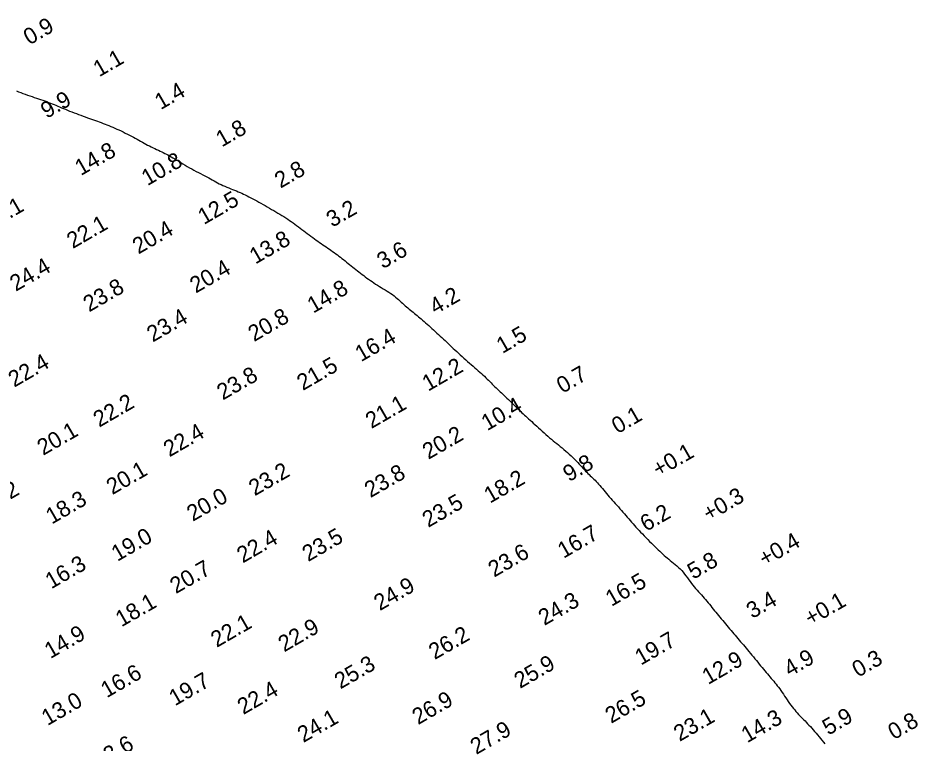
# Model space of a CAD drawing. Extents: x 3024098 to 3056816, y 418252 to 509144.
# Drawn here: x 3027898 to 3028176.1, y 427853.4 to 428077.5 of the extents above; entities that cross this region are included whole.
import ezdxf

# ---------------------------------------------------------------- set-up
doc = ezdxf.new("R2010")
doc.units = 0
doc.layers.add('V-CHAN-CONT-EL10', color=7, linetype='Continuous')
doc.layers.add('V-TOPO-SOUN-0911', color=7, linetype='Continuous')

msp = doc.modelspace()

# ---------------------------------------------------------------- linework, layer by layer
at = {"layer": 'V-CHAN-CONT-EL10'}
msp.add_lwpolyline([(3027897.53, 428054.93), (3027898.19, 428054.68), (3027898.87, 428054.43), (3027899.56, 428054.17), (3027900.26, 428053.92), (3027900.96, 428053.67), (3027901.66, 428053.42), (3027902.36, 428053.18), (3027903.04, 428052.94), (3027903.72, 428052.71), (3027904.38, 428052.49), (3027905.03, 428052.27), (3027905.66, 428052.06), (3027906.28, 428051.84), (3027906.89, 428051.63), (3027907.48, 428051.41), (3027908.07, 428051.19), (3027908.64, 428050.96), (3027909.2, 428050.73), (3027909.76, 428050.5), (3027910.32, 428050.26), (3027910.89, 428050.01), (3027911.47, 428049.76), (3027912.07, 428049.51), (3027912.69, 428049.25), (3027913.33, 428048.98), (3027913.99, 428048.72), (3027914.67, 428048.45), (3027915.37, 428048.18), (3027916.06, 428047.92), (3027916.76, 428047.66), (3027917.45, 428047.4), (3027918.14, 428047.15), (3027918.81, 428046.91), (3027919.46, 428046.67), (3027920.11, 428046.44), (3027920.74, 428046.22), (3027921.36, 428046), (3027921.97, 428045.78), (3027922.57, 428045.56), (3027923.16, 428045.35), (3027923.75, 428045.13), (3027924.33, 428044.91), (3027924.92, 428044.68), (3027925.5, 428044.46), (3027926.09, 428044.22), (3027926.68, 428043.97), (3027927.29, 428043.72), (3027927.91, 428043.45), (3027928.55, 428043.17), (3027929.2, 428042.87), (3027929.86, 428042.57), (3027930.52, 428042.25), (3027931.18, 428041.93), (3027931.83, 428041.61), (3027932.46, 428041.29), (3027933.08, 428040.97), (3027933.68, 428040.65), (3027934.25, 428040.33), (3027934.81, 428040.02), (3027935.37, 428039.71), (3027935.91, 428039.4), (3027936.45, 428039.1), (3027936.99, 428038.8), (3027937.54, 428038.51), (3027938.09, 428038.22), (3027938.65, 428037.94), (3027939.21, 428037.66), (3027939.77, 428037.39), (3027940.33, 428037.12), (3027940.87, 428036.86), (3027941.41, 428036.61), (3027941.93, 428036.36), (3027942.43, 428036.12), (3027942.92, 428035.88), (3027943.4, 428035.64), (3027943.88, 428035.4), (3027944.37, 428035.14), (3027944.87, 428034.88), (3027945.38, 428034.59), (3027945.92, 428034.28), (3027946.48, 428033.94), (3027947.08, 428033.58), (3027947.69, 428033.2), (3027948.33, 428032.81), (3027948.98, 428032.41), (3027949.65, 428032), (3027950.33, 428031.6), (3027951.01, 428031.21), (3027951.71, 428030.82), (3027952.4, 428030.44), (3027953.09, 428030.08), (3027953.78, 428029.72), (3027954.45, 428029.37), (3027955.11, 428029.03), (3027955.75, 428028.69), (3027956.36, 428028.36), (3027956.95, 428028.04), (3027957.52, 428027.72), (3027958.07, 428027.42), (3027958.61, 428027.11), (3027959.14, 428026.82), (3027959.68, 428026.53), (3027960.23, 428026.25), (3027960.78, 428025.98), (3027961.36, 428025.72), (3027961.94, 428025.46), (3027962.54, 428025.22), (3027963.15, 428024.97), (3027963.75, 428024.73), (3027964.35, 428024.5), (3027964.95, 428024.26), (3027965.53, 428024.03), (3027966.09, 428023.79), (3027966.65, 428023.55), (3027967.19, 428023.31), (3027967.73, 428023.05), (3027968.27, 428022.79), (3027968.83, 428022.52), (3027969.39, 428022.23), (3027969.96, 428021.93), (3027970.56, 428021.62), (3027971.17, 428021.28), (3027971.8, 428020.94), (3027972.44, 428020.58), (3027973.08, 428020.22), (3027973.74, 428019.85), (3027974.4, 428019.48), (3027975.07, 428019.1), (3027975.73, 428018.72), (3027976.4, 428018.34), (3027977.05, 428017.97), (3027977.71, 428017.59), (3027978.35, 428017.21), (3027978.98, 428016.83), (3027979.6, 428016.46), (3027980.2, 428016.08), (3027980.79, 428015.7), (3027981.36, 428015.32), (3027981.92, 428014.94), (3027982.47, 428014.55), (3027983.02, 428014.17), (3027983.56, 428013.77), (3027984.11, 428013.37), (3027984.65, 428012.96), (3027985.2, 428012.54), (3027985.76, 428012.12), (3027986.32, 428011.7), (3027986.87, 428011.27), (3027987.43, 428010.85), (3027987.99, 428010.42), (3027988.54, 428010.01), (3027989.08, 428009.61), (3027989.62, 428009.22), (3027990.15, 428008.84), (3027990.67, 428008.46), (3027991.19, 428008.1), (3027991.71, 428007.74), (3027992.22, 428007.4), (3027992.73, 428007.05), (3027993.23, 428006.71), (3027993.74, 428006.36), (3027994.24, 428006.02), (3027994.73, 428005.68), (3027995.23, 428005.33), (3027995.72, 428004.98), (3027996.21, 428004.63), (3027996.7, 428004.28), (3027997.18, 428003.91), (3027997.66, 428003.54), (3027998.14, 428003.17), (3027998.61, 428002.79), (3027999.08, 428002.41), (3027999.55, 428002.03), (3028000.02, 428001.64), (3028000.49, 428001.26), (3028000.96, 428000.87), (3028001.44, 428000.49), (3028001.91, 428000.11), (3028002.39, 427999.74), (3028002.88, 427999.36), (3028003.37, 427998.99), (3028003.86, 427998.62), (3028004.35, 427998.25), (3028004.85, 427997.87), (3028005.35, 427997.5), (3028005.86, 427997.12), (3028006.38, 427996.75), (3028006.9, 427996.37), (3028007.43, 427996), (3028007.98, 427995.63), (3028008.54, 427995.26), (3028009.1, 427994.89), (3028009.69, 427994.53), (3028010.28, 427994.17), (3028010.88, 427993.81), (3028011.48, 427993.45), (3028012.07, 427993.08), (3028012.64, 427992.72), (3028013.2, 427992.35), (3028013.73, 427991.98), (3028014.23, 427991.6), (3028014.7, 427991.22), (3028015.16, 427990.83), (3028015.59, 427990.45), (3028016.01, 427990.06), (3028016.42, 427989.68), (3028016.83, 427989.31), (3028017.23, 427988.94), (3028017.64, 427988.57), (3028018.04, 427988.22), (3028018.45, 427987.87), (3028018.86, 427987.52), (3028019.28, 427987.18), (3028019.69, 427986.84), (3028020.1, 427986.51), (3028020.51, 427986.17), (3028020.92, 427985.84), (3028021.34, 427985.5), (3028021.75, 427985.16), (3028022.18, 427984.81), (3028022.6, 427984.46), (3028023.04, 427984.09), (3028023.49, 427983.7), (3028023.96, 427983.3), (3028024.44, 427982.88), (3028024.93, 427982.44), (3028025.43, 427981.99), (3028025.94, 427981.53), (3028026.45, 427981.06), (3028026.96, 427980.58), (3028027.48, 427980.11), (3028027.99, 427979.63), (3028028.49, 427979.16), (3028028.99, 427978.7), (3028029.49, 427978.23), (3028029.99, 427977.77), (3028030.49, 427977.3), (3028030.99, 427976.83), (3028031.49, 427976.35), (3028032, 427975.87), (3028032.52, 427975.38), (3028033.05, 427974.89), (3028033.58, 427974.38), (3028034.13, 427973.88), (3028034.68, 427973.37), (3028035.23, 427972.86), (3028035.79, 427972.35), (3028036.36, 427971.85), (3028036.93, 427971.35), (3028037.5, 427970.85), (3028038.06, 427970.36), (3028038.63, 427969.88), (3028039.18, 427969.4), (3028039.72, 427968.93), (3028040.25, 427968.47), (3028040.75, 427968.02), (3028041.23, 427967.58), (3028041.69, 427967.15), (3028042.13, 427966.73), (3028042.56, 427966.31), (3028042.98, 427965.9), (3028043.39, 427965.5), (3028043.79, 427965.1), (3028044.19, 427964.71), (3028044.59, 427964.31), (3028044.98, 427963.92), (3028045.39, 427963.53), (3028045.79, 427963.14), (3028046.19, 427962.75), (3028046.6, 427962.36), (3028047.02, 427961.97), (3028047.43, 427961.58), (3028047.85, 427961.18), (3028048.28, 427960.78), (3028048.7, 427960.38), (3028049.12, 427959.98), (3028049.54, 427959.58), (3028049.96, 427959.18), (3028050.36, 427958.79), (3028050.76, 427958.41), (3028051.15, 427958.03), (3028051.52, 427957.66), (3028051.9, 427957.3), (3028052.26, 427956.93), (3028052.63, 427956.57), (3028053, 427956.22), (3028053.37, 427955.86), (3028053.75, 427955.5), (3028054.14, 427955.14), (3028054.54, 427954.77), (3028054.95, 427954.39), (3028055.37, 427954.01), (3028055.81, 427953.6), (3028056.27, 427953.19), (3028056.75, 427952.75), (3028057.25, 427952.29), (3028057.77, 427951.81), (3028058.31, 427951.3), (3028058.87, 427950.79), (3028059.43, 427950.26), (3028060, 427949.74), (3028060.58, 427949.22), (3028061.15, 427948.71), (3028061.72, 427948.21), (3028062.28, 427947.73), (3028062.84, 427947.28), (3028063.39, 427946.83), (3028063.93, 427946.39), (3028064.48, 427945.96), (3028065.03, 427945.52), (3028065.58, 427945.07), (3028066.13, 427944.61), (3028066.69, 427944.13), (3028067.26, 427943.64), (3028067.82, 427943.14), (3028068.38, 427942.63), (3028068.93, 427942.12), (3028069.46, 427941.6), (3028069.98, 427941.1), (3028070.48, 427940.6), (3028070.96, 427940.11), (3028071.4, 427939.63), (3028071.84, 427939.17), (3028072.25, 427938.71), (3028072.65, 427938.28), (3028073.04, 427937.86), (3028073.41, 427937.46), (3028073.78, 427937.07), (3028074.15, 427936.7), (3028074.51, 427936.35), (3028074.87, 427936), (3028075.23, 427935.66), (3028075.59, 427935.32), (3028075.96, 427934.97), (3028076.32, 427934.6), (3028076.68, 427934.23), (3028077.05, 427933.83), (3028077.43, 427933.41), (3028077.81, 427932.97), (3028078.19, 427932.51), (3028078.59, 427932.04), (3028079, 427931.56), (3028079.41, 427931.07), (3028079.84, 427930.56), (3028080.27, 427930.05), (3028080.72, 427929.53), (3028081.18, 427929.01), (3028081.65, 427928.48), (3028082.11, 427927.95), (3028082.58, 427927.42), (3028083.06, 427926.88), (3028083.53, 427926.35), (3028084, 427925.82), (3028084.46, 427925.3), (3028084.92, 427924.78), (3028085.38, 427924.26), (3028085.83, 427923.74), (3028086.29, 427923.22), (3028086.74, 427922.71), (3028087.18, 427922.19), (3028087.63, 427921.68), (3028088.07, 427921.17), (3028088.52, 427920.66), (3028088.98, 427920.15), (3028089.45, 427919.62), (3028089.93, 427919.1), (3028090.42, 427918.56), (3028090.94, 427918.01), (3028091.48, 427917.45), (3028092.03, 427916.88), (3028092.6, 427916.3), (3028093.16, 427915.73), (3028093.73, 427915.17), (3028094.29, 427914.62), (3028094.84, 427914.09), (3028095.36, 427913.59), (3028095.86, 427913.1), (3028096.34, 427912.65), (3028096.81, 427912.21), (3028097.26, 427911.79), (3028097.71, 427911.39), (3028098.17, 427910.99), (3028098.62, 427910.6), (3028099.1, 427910.2), (3028099.58, 427909.81), (3028100.08, 427909.41), (3028100.6, 427909), (3028101.11, 427908.57), (3028101.62, 427908.13), (3028102.12, 427907.68), (3028102.62, 427907.2), (3028103.1, 427906.69), (3028103.56, 427906.16), (3028104, 427905.61), (3028104.43, 427905.04), (3028104.85, 427904.46), (3028105.27, 427903.88), (3028105.68, 427903.3), (3028106.1, 427902.73), (3028106.53, 427902.17), (3028106.96, 427901.64), (3028107.41, 427901.12), (3028107.86, 427900.61), (3028108.31, 427900.12), (3028108.76, 427899.64), (3028109.21, 427899.16), (3028109.65, 427898.68), (3028110.07, 427898.21), (3028110.49, 427897.73), (3028110.9, 427897.24), (3028111.29, 427896.76), (3028111.69, 427896.27), (3028112.07, 427895.78), (3028112.46, 427895.29), (3028112.85, 427894.79), (3028113.25, 427894.29), (3028113.65, 427893.79), (3028114.06, 427893.29), (3028114.48, 427892.78), (3028114.9, 427892.28), (3028115.33, 427891.77), (3028115.76, 427891.26), (3028116.19, 427890.75), (3028116.62, 427890.24), (3028117.05, 427889.73), (3028117.49, 427889.22), (3028117.92, 427888.71), (3028118.35, 427888.2), (3028118.78, 427887.69), (3028119.21, 427887.19), (3028119.64, 427886.69), (3028120.06, 427886.19), (3028120.48, 427885.7), (3028120.9, 427885.2), (3028121.31, 427884.71), (3028121.73, 427884.22), (3028122.15, 427883.72), (3028122.58, 427883.22), (3028123.01, 427882.7), (3028123.45, 427882.18), (3028123.89, 427881.65), (3028124.35, 427881.11), (3028124.8, 427880.56), (3028125.26, 427880.01), (3028125.72, 427879.46), (3028126.17, 427878.9), (3028126.62, 427878.36), (3028127.07, 427877.81), (3028127.5, 427877.28), (3028127.93, 427876.76), (3028128.36, 427876.24), (3028128.77, 427875.74), (3028129.18, 427875.24), (3028129.58, 427874.76), (3028129.98, 427874.29), (3028130.37, 427873.82), (3028130.75, 427873.37), (3028131.14, 427872.92), (3028131.52, 427872.48), (3028131.89, 427872.04), (3028132.27, 427871.58), (3028132.64, 427871.12), (3028133.01, 427870.64), (3028133.39, 427870.14), (3028133.76, 427869.61), (3028134.13, 427869.06), (3028134.51, 427868.5), (3028134.89, 427867.93), (3028135.27, 427867.35), (3028135.65, 427866.78), (3028136.04, 427866.21), (3028136.43, 427865.66), (3028136.82, 427865.13), (3028137.22, 427864.61), (3028137.62, 427864.11), (3028138.01, 427863.62), (3028138.41, 427863.16), (3028138.81, 427862.7), (3028139.21, 427862.26), (3028139.61, 427861.84), (3028140.01, 427861.42), (3028140.4, 427861.01), (3028140.8, 427860.61), (3028141.2, 427860.21), (3028141.6, 427859.8), (3028142.01, 427859.38), (3028142.43, 427858.94), (3028142.85, 427858.49), (3028143.29, 427858.01), (3028143.73, 427857.51), (3028144.18, 427856.99), (3028144.63, 427856.46), (3028145.09, 427855.92), (3028145.54, 427855.36), (3028145.99, 427854.81), (3028146.44, 427854.25), (3028146.87, 427853.69), (3028147.3, 427853.13)], dxfattribs=at)

# ---------------------------------------------------------------- texts
at = {"layer": 'V-TOPO-SOUN-0911'}
for s, p in [('0.9', (3027901.54, 428068.99)), ('1.1', (3027923.11, 428059.13)), ('1.4', (3027942.12, 428048.98)), ('9.9', (3027906.89, 428046.26)), ('1.8', (3027961.02, 428037.46)), ('14.8 ', (3027917.45, 428028.6)), ('10.8 ', (3027938.02, 428025.48)), ('2.8', (3027979.16, 428024.73)), ('12.5 ', (3027955.47, 428013.47)), ('23.1 ', (3027889.02, 428011.62)), ('3.2', (3027995.14, 428012.63)), ('22.1 ', (3027914.94, 428006.04)), ('20.4 ', (3027935.23, 428004.35)), ('13.8 ', (3027971.39, 428001.27)), ('3.6', (3028010.76, 427999.8)), ('24.4 ', (3027897.34, 427992.84)), ('20.4 ', (3027952.95, 427992.28)), ('23.8 ', (3027920.01, 427986.47)), ('14.8 ', (3027989.24, 427986.08)), ('4.2', (3028027, 427985.72)), ('23.4 ', (3027939.66, 427977.15)), ('20.8 ', (3027970.96, 427977.29)), ('16.4 ', (3028004.03, 427971.09)), ('1.5', (3028047.69, 427973.62)), ('22.4 ', (3027896.88, 427963.21)), ('21.5 ', (3027986.05, 427962.19)), ('12.2 ', (3028024.74, 427961.96)), ('0.7', (3028066.27, 427961.31)), ('23.8 ', (3027961.32, 427959.24)), ('22.2 ', (3027923.13, 427950.84)), ('21.1 ', (3028007.23, 427950.43)), ('10.4 ', (3028043.01, 427949.76)), ('0.1', (3028083.28, 427948.83)), ('20.1 ', (3027905.79, 427942.13)), ('22.4 ', (3027944.81, 427941.66)), ('20.2 ', (3028024.83, 427940.9)), ('+0.1 ', (3028095.91, 427935.44)), ('9.8', (3028068.27, 427933.99)), ('20.1 ', (3027927.18, 427929.99)), ('23.2 ', (3027971.16, 427929.62)), ('23.8 ', (3028006.92, 427929.06)), ('18.2 ', (3028043.86, 427927.35)), ('17.2 ', (3027887.6, 427923.94)), ('18.3 ', (3027908.46, 427920.89)), ('20.0 ', (3027952.02, 427921.74)), ('+0.3 ', (3028111.45, 427921.77)), ('23.5 ', (3028024.79, 427919.87)), ('6.2', (3028092.09, 427918.63)), ('19.0 ', (3027928.72, 427909.37)), ('23.5 ', (3027987.69, 427909.31)), ('16.7 ', (3028066.6, 427910.32)), ('22.4 ', (3027967.49, 427908.88)), ('+0.4 ', (3028128.74, 427907.83)), ('23.6 ', (3028045.14, 427904.49)), ('5.8', (3028106.69, 427903.83)), ('16.3 ', (3027908.3, 427900.88)), ('20.7 ', (3027946.82, 427899.4)), ('16.5 ', (3028081.39, 427895.46)), ('24.9 ', (3028009.84, 427894.15)), ('3.4', (3028124.93, 427891.7)), ('18.1 ', (3027930, 427889.14)), ('24.3 ', (3028060.66, 427889.56)), ('+0.1 ', (3028142.89, 427889.44)), ('22.1 ', (3027959.43, 427882.78)), ('14.9 ', (3027908.04, 427879.32)), ('22.9 ', (3027980.28, 427881.39)), ('26.2 ', (3028026.77, 427879.02)), ('19.7 ', (3028090.48, 427877.29)), ('12.9 ', (3028111.25, 427871.31)), ('4.9', (3028136.51, 427873.78)), ('0.3', (3028157.58, 427873.55)), ('25.3 ', (3027997.64, 427869.94)), ('25.9 ', (3028053.15, 427870.1)), ('16.6 ', (3027925.46, 427867.22)), ('19.7 ', (3027946.52, 427864.72)), ('22.4 ', (3027967.65, 427862.03)), ('26.5 ', (3028081.29, 427859.31)), ('13.0 ', (3027907.14, 427858.62)), ('26.9 ', (3028021.65, 427858.91)), ('5.9', (3028148.39, 427855.64)), ('24.1 ', (3027986.2, 427853.38)), ('23.1 ', (3028102.47, 427853.74)), ('14.3 ', (3028123.33, 427853.3)), ('0.8', (3028168.67, 427854.26)), ('27.9 ', (3028039.63, 427849.69)), ('13.6 ', (3027923, 427845.24))]:
    msp.add_text(s, height=5, rotation=30, dxfattribs=at).set_placement(p)

doc.saveas('drawing.dxf')
